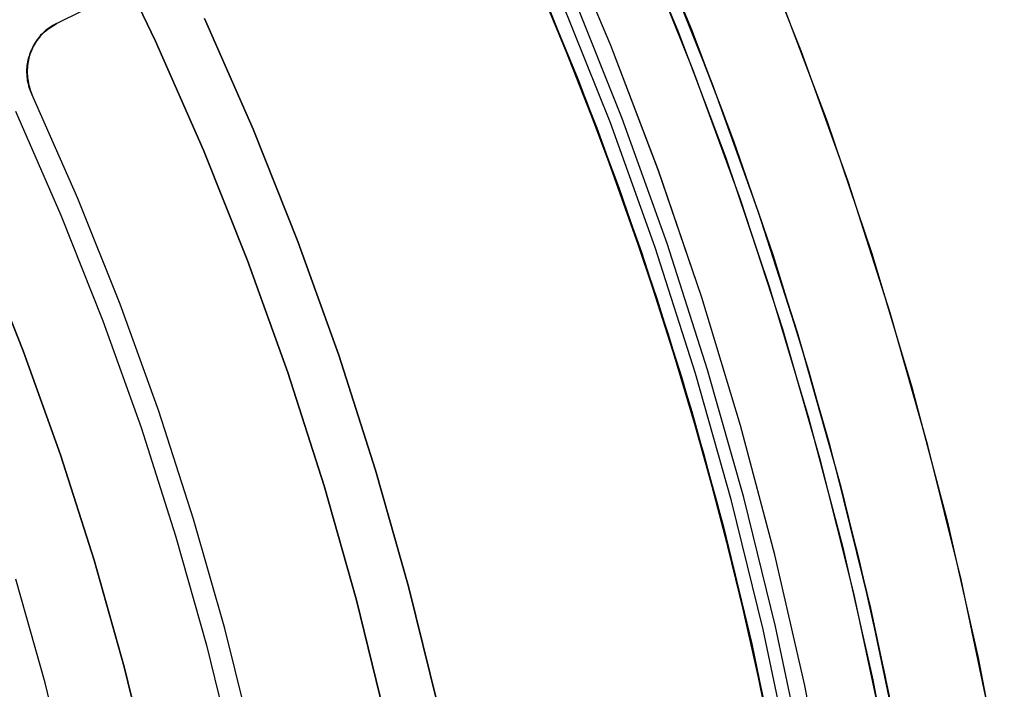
# Model space of a CAD drawing. Header units: millimetres. Extents: x 6239 to 7218, y -13987 to -13139.
# Tile 262 of 296: x 6784 to 6802, y -13443 to -13430. Entities that reach past the tile are written whole.
import ezdxf

# ---------------------------------------------------------------- set-up
doc = ezdxf.new("R2010")
doc.units = ezdxf.units.MM
doc.layers.add('color', color=7, linetype='Continuous')

msp = doc.modelspace()

# ---------------------------------------------------------------- linework, layer by layer
at = {"color": 7, "true_color": 0xffffff}
for p, q in [((6795.073, -13430.673, 46.475), (6794.109, -13428.382, 46.475)), ((6795.073, -13430.673, 46.475), (6794.109, -13428.382, 46.475)), ((6795.073, -13430.673, 46.475), (6794.109, -13428.382, 46.475)), ((6795.733, -13428.354, 64.093), (6796.57, -13430.376, 64.594)), ((6795.733, -13428.354, 64.093), (6796.57, -13430.376, 64.594)), ((6785.653, -13428.601, 259.6), (6786.612, -13430.592, 259.6)), ((6785.653, -13428.601, 259.6), (6786.612, -13430.592, 259.6)), ((6786.612, -13430.592, 231.716), (6785.653, -13428.601, 231.716)), ((6786.612, -13430.592, 245.658), (6785.653, -13428.601, 245.658)), ((6786.612, -13430.592, 231.716), (6785.653, -13428.601, 231.716)), ((6794.473, -13431.336, 88.1), (6793.546, -13429.098, 88.1)), ((6794.473, -13431.336, 88.1), (6793.546, -13429.098, 88.1)), ((6796.962, -13431.389, 47.975), (6796.025, -13429.04, 47.975)), ((6796.962, -13431.389, 89.35), (6796.025, -13429.04, 89.35)), ((6796.962, -13431.389, 89.35), (6796.025, -13429.04, 89.35)), ((6796.962, -13431.389, 47.975), (6796.025, -13429.04, 47.975)), ((6793.644, -13429.319, 71.767), (6794.459, -13431.293, 72.256)), ((6793.644, -13429.319, 71.767), (6794.459, -13431.293, 72.256)), ((6794.638, -13431.751, 64.646), (6793.797, -13429.677, 64.134)), ((6794.638, -13431.751, 64.646), (6793.797, -13429.677, 64.134)), ((6795.063, -13432.109, 89.031), (6794.152, -13429.826, 89.031)), ((6795.063, -13432.109, 89.031), (6794.152, -13429.826, 89.031)), ((6795.281, -13432.026, 88.605), (6794.367, -13429.736, 88.605)), ((6795.281, -13432.026, 88.605), (6794.367, -13429.736, 88.605)), ((6793.904, -13429.93, 89.35), (6794.812, -13432.204, 89.35)), ((6793.904, -13429.93, 89.35), (6794.812, -13432.204, 89.35)), ((6793.904, -13429.93, 46.475), (6794.812, -13432.204, 46.475)), ((6793.904, -13429.93, 46.475), (6794.812, -13432.204, 46.475)), ((6797.167, -13431.935, 72.697), (6796.404, -13429.962, 72.214)), ((6797.167, -13431.935, 72.697), (6796.404, -13429.962, 72.214)), ((6787.52, -13430.173, 259.6), (6788.423, -13432.227, 259.6)), ((6788.423, -13432.227, 231.716), (6787.52, -13430.173, 231.716)), ((6787.52, -13430.173, 259.6), (6788.423, -13432.227, 259.6)), ((6788.423, -13432.227, 231.716), (6787.52, -13430.173, 231.716)), ((6788.423, -13432.227, 245.658), (6787.52, -13430.173, 245.658)), ((6794.907, -13432.467, 88.1), (6794.019, -13430.213, 88.1)), ((6796.57, -13430.376, 64.594), (6797.353, -13432.443, 65.098)), ((6796.57, -13430.376, 64.594), (6797.353, -13432.443, 65.098)), ((6786.612, -13430.592, 259.6), (6787.501, -13432.614, 259.6)), ((6786.612, -13430.592, 259.6), (6787.501, -13432.614, 259.6)), ((6787.501, -13432.614, 231.716), (6786.612, -13430.592, 231.716)), ((6787.501, -13432.614, 245.658), (6786.612, -13430.592, 245.658)), ((6787.501, -13432.614, 231.716), (6786.612, -13430.592, 231.716)), ((6795.958, -13432.997, 46.475), (6795.073, -13430.673, 46.475)), ((6795.958, -13432.997, 46.475), (6795.073, -13430.673, 46.475)), ((6795.958, -13432.996, 46.475), (6795.073, -13430.673, 46.475)), ((6794.459, -13431.293, 72.256), (6795.221, -13433.311, 72.747)), ((6794.459, -13431.293, 72.256), (6795.221, -13433.311, 72.747)), ((6795.323, -13433.605, 88.1), (6794.473, -13431.336, 88.1)), ((6795.323, -13433.605, 88.1), (6794.473, -13431.336, 88.1)), ((6797.818, -13433.768, 47.975), (6796.962, -13431.389, 47.975)), ((6797.818, -13433.768, 89.35), (6796.962, -13431.389, 89.35)), ((6797.818, -13433.768, 89.35), (6796.962, -13431.389, 89.35)), ((6797.818, -13433.768, 47.975), (6796.962, -13431.389, 47.975)), ((6795.42, -13433.872, 65.16), (6794.638, -13431.751, 64.646)), ((6795.42, -13433.872, 65.16), (6794.638, -13431.751, 64.646)), ((6796.116, -13434.347, 88.605), (6795.281, -13432.026, 88.605)), ((6796.116, -13434.347, 88.605), (6795.281, -13432.026, 88.605)), ((6797.879, -13433.949, 73.181), (6797.167, -13431.935, 72.697)), ((6797.879, -13433.949, 73.181), (6797.167, -13431.935, 72.697)), ((6788.423, -13432.227, 259.6), (6789.255, -13434.311, 259.6)), ((6789.255, -13434.311, 231.716), (6788.423, -13432.227, 231.716)), ((6788.423, -13432.227, 259.6), (6789.255, -13434.311, 259.6)), ((6789.255, -13434.311, 231.716), (6788.423, -13432.227, 231.716)), ((6789.255, -13434.311, 245.658), (6788.423, -13432.227, 245.658)), ((6794.812, -13432.204, 89.35), (6795.64, -13434.509, 89.35)), ((6794.812, -13432.204, 89.35), (6795.64, -13434.509, 89.35)), ((6794.812, -13432.204, 46.475), (6795.64, -13434.509, 46.475)), ((6794.812, -13432.204, 46.475), (6795.64, -13434.509, 46.475)), ((6795.895, -13434.422, 89.031), (6795.063, -13432.109, 89.031)), ((6795.895, -13434.422, 89.031), (6795.063, -13432.109, 89.031)), ((6787.501, -13432.614, 259.6), (6788.32, -13434.666, 259.6)), ((6787.501, -13432.614, 259.6), (6788.32, -13434.666, 259.6)), ((6788.32, -13434.666, 231.716), (6787.501, -13432.614, 231.716)), ((6788.32, -13434.666, 245.658), (6787.501, -13432.614, 245.658)), ((6788.32, -13434.666, 231.716), (6787.501, -13432.614, 231.716)), ((6795.719, -13434.749, 88.1), (6794.907, -13432.467, 88.1)), ((6797.353, -13432.443, 65.098), (6798.08, -13434.553, 65.604)), ((6797.353, -13432.443, 65.098), (6798.08, -13434.553, 65.604)), ((6796.761, -13435.349, 46.475), (6795.958, -13432.996, 46.475)), ((6796.761, -13435.349, 46.475), (6795.958, -13432.997, 46.475)), ((6796.761, -13435.349, 46.475), (6795.958, -13432.997, 46.475)), ((6795.221, -13433.311, 72.747), (6795.927, -13435.371, 73.24)), ((6795.221, -13433.311, 72.747), (6795.927, -13435.371, 73.24)), ((6796.095, -13435.901, 88.1), (6795.323, -13433.605, 88.1)), ((6796.095, -13435.901, 88.1), (6795.323, -13433.605, 88.1)), ((6796.142, -13436.039, 65.677), (6795.42, -13433.872, 65.16)), ((6796.142, -13436.039, 65.677), (6795.42, -13433.872, 65.16)), ((6798.591, -13436.175, 47.975), (6797.818, -13433.768, 47.975)), ((6798.591, -13436.175, 89.35), (6797.818, -13433.768, 89.35)), ((6798.591, -13436.175, 89.35), (6797.818, -13433.768, 89.35)), ((6798.591, -13436.175, 47.975), (6797.818, -13433.768, 47.975)), ((6798.538, -13436.001, 73.668), (6797.879, -13433.949, 73.181)), ((6798.538, -13436.001, 73.668), (6797.879, -13433.949, 73.181)), ((6789.255, -13434.311, 259.6), (6790.015, -13436.423, 259.6)), ((6790.015, -13436.423, 231.716), (6789.255, -13434.311, 231.716)), ((6789.255, -13434.311, 259.6), (6790.015, -13436.423, 259.6)), ((6790.015, -13436.423, 231.716), (6789.255, -13434.311, 231.716)), ((6790.015, -13436.423, 245.658), (6789.255, -13434.311, 245.658)), ((6796.647, -13436.763, 89.031), (6795.895, -13434.422, 89.031)), ((6796.647, -13436.763, 89.031), (6795.895, -13434.422, 89.031)), ((6796.87, -13436.695, 88.605), (6796.116, -13434.347, 88.605)), ((6796.87, -13436.695, 88.605), (6796.116, -13434.347, 88.605)), ((6795.64, -13434.509, 89.35), (6796.389, -13436.84, 89.35)), ((6795.64, -13434.509, 89.35), (6796.389, -13436.84, 89.35)), ((6795.64, -13434.509, 46.475), (6796.389, -13436.84, 46.475)), ((6795.64, -13434.509, 46.475), (6796.389, -13436.84, 46.475)), ((6798.08, -13434.553, 65.604), (6798.748, -13436.704, 66.111)), ((6798.08, -13434.553, 65.604), (6798.748, -13436.704, 66.111)), ((6788.32, -13434.666, 259.6), (6789.068, -13436.745, 259.6)), ((6788.32, -13434.666, 259.6), (6789.068, -13436.745, 259.6)), ((6789.068, -13436.745, 231.716), (6788.32, -13434.666, 231.716)), ((6789.068, -13436.745, 245.658), (6788.32, -13434.666, 245.658)), ((6789.068, -13436.745, 231.716), (6788.32, -13434.666, 231.716)), ((6796.451, -13437.058, 88.1), (6795.719, -13434.749, 88.1)), ((6797.483, -13437.727, 46.475), (6796.761, -13435.349, 46.475)), ((6797.483, -13437.727, 46.475), (6796.761, -13435.349, 46.475)), ((6797.483, -13437.727, 46.475), (6796.761, -13435.349, 46.475)), ((6795.927, -13435.371, 73.24), (6796.576, -13437.47, 73.735)), ((6795.927, -13435.371, 73.24), (6796.576, -13437.47, 73.735)), ((6796.788, -13438.222, 88.1), (6796.095, -13435.901, 88.1)), ((6796.788, -13438.222, 88.1), (6796.095, -13435.901, 88.1)), ((6796.799, -13438.249, 66.195), (6796.142, -13436.039, 65.677)), ((6796.799, -13438.249, 66.195), (6796.142, -13436.039, 65.677)), ((6799.141, -13438.089, 74.155), (6798.538, -13436.001, 73.668)), ((6799.141, -13438.089, 74.155), (6798.538, -13436.001, 73.668)), ((6799.28, -13438.608, 47.975), (6798.591, -13436.175, 47.975)), ((6799.28, -13438.608, 89.35), (6798.591, -13436.175, 89.35)), ((6799.28, -13438.608, 89.35), (6798.591, -13436.175, 89.35)), ((6799.28, -13438.608, 47.975), (6798.591, -13436.175, 47.975)), ((6790.015, -13436.423, 259.6), (6790.701, -13438.559, 259.6)), ((6790.701, -13438.559, 231.716), (6790.015, -13436.423, 231.716)), ((6790.015, -13436.423, 259.6), (6790.701, -13438.559, 259.6)), ((6790.701, -13438.559, 231.716), (6790.015, -13436.423, 231.716)), ((6790.701, -13438.559, 245.658), (6790.015, -13436.423, 245.658)), ((6789.068, -13436.745, 259.6), (6789.743, -13438.849, 259.6)), ((6789.068, -13436.745, 259.6), (6789.743, -13438.849, 259.6)), ((6789.743, -13438.849, 231.716), (6789.068, -13436.745, 231.716)), ((6789.743, -13438.849, 245.658), (6789.068, -13436.745, 245.658)), ((6789.743, -13438.849, 231.716), (6789.068, -13436.745, 231.716)), ((6797.317, -13439.128, 89.031), (6796.647, -13436.763, 89.031)), ((6797.317, -13439.128, 89.031), (6796.647, -13436.763, 89.031)), ((6797.542, -13439.068, 88.605), (6796.87, -13436.695, 88.605)), ((6797.542, -13439.068, 88.605), (6796.87, -13436.695, 88.605)), ((6798.748, -13436.704, 66.111), (6799.355, -13438.894, 66.619)), ((6798.748, -13436.704, 66.111), (6799.355, -13438.894, 66.619)), ((6796.389, -13436.84, 89.35), (6797.057, -13439.197, 89.35)), ((6796.389, -13436.84, 89.35), (6797.057, -13439.197, 89.35)), ((6796.389, -13436.84, 46.475), (6797.057, -13439.197, 46.475)), ((6796.389, -13436.84, 46.475), (6797.057, -13439.197, 46.475)), ((6797.105, -13439.391, 88.1), (6796.451, -13437.058, 88.1)), ((6796.576, -13437.47, 73.735), (6797.165, -13439.608, 74.23)), ((6796.576, -13437.47, 73.735), (6797.165, -13439.608, 74.23)), ((6798.122, -13440.13, 46.475), (6797.483, -13437.727, 46.475)), ((6798.122, -13440.13, 46.475), (6797.483, -13437.727, 46.475)), ((6798.122, -13440.13, 46.475), (6797.483, -13437.727, 46.475)), ((6799.685, -13440.211, 74.642), (6799.141, -13438.089, 74.155)), ((6799.685, -13440.211, 74.642), (6799.141, -13438.089, 74.155)), ((6797.402, -13440.565, 88.1), (6796.788, -13438.222, 88.1)), ((6797.402, -13440.565, 88.1), (6796.788, -13438.222, 88.1)), ((6797.389, -13440.499, 66.712), (6796.799, -13438.249, 66.195)), ((6797.389, -13440.499, 66.712), (6796.799, -13438.249, 66.195)), ((6790.701, -13438.559, 259.6), (6791.313, -13440.718, 259.6)), ((6791.313, -13440.718, 231.716), (6790.701, -13438.559, 231.716)), ((6790.701, -13438.559, 259.6), (6791.313, -13440.718, 259.6)), ((6791.313, -13440.718, 231.716), (6790.701, -13438.559, 231.716)), ((6791.313, -13440.718, 245.658), (6790.701, -13438.559, 245.658)), ((6799.885, -13441.063, 47.975), (6799.28, -13438.608, 47.975)), ((6799.885, -13441.063, 89.35), (6799.28, -13438.608, 89.35)), ((6799.885, -13441.063, 89.35), (6799.28, -13438.608, 89.35)), ((6799.885, -13441.063, 47.975), (6799.28, -13438.608, 47.975)), ((6789.743, -13438.849, 259.6), (6790.346, -13440.974, 259.6)), ((6789.743, -13438.849, 259.6), (6790.346, -13440.974, 259.6)), ((6790.346, -13440.974, 231.716), (6789.743, -13438.849, 231.716)), ((6790.346, -13440.974, 245.658), (6789.743, -13438.849, 245.658)), ((6790.346, -13440.974, 231.716), (6789.743, -13438.849, 231.716)), ((6799.355, -13438.894, 66.619), (6799.898, -13441.119, 67.126)), ((6799.355, -13438.894, 66.619), (6799.898, -13441.119, 67.126)), ((6797.057, -13439.197, 89.35), (6797.643, -13441.575, 89.35)), ((6797.057, -13439.197, 89.35), (6797.643, -13441.575, 89.35)), ((6797.057, -13439.197, 46.475), (6797.643, -13441.575, 46.475)), ((6797.057, -13439.197, 46.475), (6797.643, -13441.575, 46.475)), ((6797.905, -13441.515, 89.031), (6797.317, -13439.128, 89.031)), ((6797.905, -13441.515, 89.031), (6797.317, -13439.128, 89.031)), ((6798.133, -13441.463, 88.605), (6797.542, -13439.068, 88.605)), ((6798.133, -13441.463, 88.605), (6797.542, -13439.068, 88.605)), ((6797.678, -13441.744, 88.1), (6797.105, -13439.391, 88.1)), ((6797.165, -13439.608, 74.23), (6797.69, -13441.781, 74.726)), ((6797.165, -13439.608, 74.23), (6797.69, -13441.781, 74.726)), ((6798.677, -13442.553, 46.475), (6798.122, -13440.13, 46.475)), ((6798.677, -13442.553, 46.475), (6798.122, -13440.13, 46.475)), ((6798.677, -13442.553, 46.475), (6798.122, -13440.13, 46.475)), ((6800.17, -13442.364, 75.128), (6799.685, -13440.211, 74.642)), ((6800.17, -13442.364, 75.128), (6799.685, -13440.211, 74.642)), ((6784.559, -13442.507, 211.366), (6784.013, -13440.58, 211.366)), ((6797.908, -13442.787, 67.23), (6797.389, -13440.499, 66.712)), ((6797.908, -13442.787, 67.23), (6797.389, -13440.499, 66.712)), ((6797.935, -13442.928, 88.1), (6797.402, -13440.565, 88.1)), ((6797.935, -13442.928, 88.1), (6797.402, -13440.565, 88.1)), ((6791.313, -13440.718, 259.6), (6791.85, -13442.897, 259.6)), ((6791.85, -13442.897, 231.716), (6791.313, -13440.718, 231.716)), ((6791.313, -13440.718, 259.6), (6791.85, -13442.897, 259.6)), ((6791.85, -13442.897, 231.716), (6791.313, -13440.718, 231.716)), ((6791.85, -13442.897, 245.658), (6791.313, -13440.718, 245.658)), ((6790.346, -13440.974, 259.6), (6790.875, -13443.119, 259.6)), ((6790.346, -13440.974, 259.6), (6790.875, -13443.119, 259.6)), ((6790.875, -13443.119, 231.716), (6790.346, -13440.974, 231.716)), ((6790.875, -13443.119, 245.658), (6790.346, -13440.974, 245.658)), ((6790.875, -13443.119, 231.716), (6790.346, -13440.974, 231.716)), ((6800.405, -13443.537, 47.975), (6799.885, -13441.063, 47.975)), ((6800.405, -13443.537, 89.35), (6799.885, -13441.063, 89.35)), ((6800.405, -13443.537, 89.35), (6799.885, -13441.063, 89.35)), ((6800.405, -13443.537, 47.975), (6799.885, -13441.063, 47.975)), ((6799.898, -13441.119, 67.126), (6800.375, -13443.378, 67.633)), ((6799.898, -13441.119, 67.126), (6800.375, -13443.378, 67.633)), ((6797.643, -13441.575, 89.35), (6798.147, -13443.971, 89.35)), ((6797.643, -13441.575, 89.35), (6798.147, -13443.971, 89.35)), ((6797.643, -13441.575, 46.475), (6798.147, -13443.971, 46.475)), ((6797.643, -13441.575, 46.475), (6798.147, -13443.971, 46.475)), ((6798.411, -13443.92, 89.031), (6797.905, -13441.515, 89.031)), ((6798.411, -13443.92, 89.031), (6797.905, -13441.515, 89.031)), ((6798.64, -13443.876, 88.605), (6798.133, -13441.463, 88.605)), ((6798.64, -13443.876, 88.605), (6798.133, -13441.463, 88.605)), ((6798.171, -13444.116, 88.1), (6797.678, -13441.744, 88.1)), ((6797.69, -13441.781, 74.726), (6798.15, -13443.986, 75.22)), ((6797.69, -13441.781, 74.726), (6798.15, -13443.986, 75.22)), ((6800.592, -13444.547, 75.614), (6800.17, -13442.364, 75.128)), ((6800.592, -13444.547, 75.614), (6800.17, -13442.364, 75.128)), ((6785.038, -13444.452, 211.366), (6784.559, -13442.507, 211.366)), ((6799.148, -13444.993, 46.475), (6798.677, -13442.553, 46.475)), ((6799.148, -13444.993, 46.475), (6798.677, -13442.553, 46.475)), ((6799.148, -13444.993, 46.475), (6798.677, -13442.553, 46.475))]:
    msp.add_line(p, q, dxfattribs=at)
at = {"layer": 'color', "color": 254, "true_color": 0xcad1ee}
for p, q in [((6784.774, -13430.266, 27.784), (6793.271, -13426.008, 23.733)), ((6784.774, -13430.266, 30.3), (6793.271, -13426.008, 30.3)), ((6784.774, -13430.266, 27.784), (6793.271, -13426.008, 23.733)), ((6784.774, -13430.266, 30.3), (6793.271, -13426.008, 30.3)), ((6795.347, -13428.075, 43.5), (6796.318, -13430.401, 43.5)), ((6795.347, -13428.075, 43.5), (6796.318, -13430.401, 43.5)), ((6795.347, -13428.075, 33.399), (6796.318, -13430.401, 33.399)), ((6798.615, -13430.79, 22.446), (6797.667, -13428.411, 22.446)), ((6798.615, -13430.79, 22.446), (6797.667, -13428.411, 22.446)), ((6796.61, -13431.147, 23.298), (6795.658, -13428.796, 23.298)), ((6796.61, -13431.147, 23.298), (6795.658, -13428.796, 23.298)), ((6798.177, -13429.662, 43.5), (6799.092, -13432.084, 43.5)), ((6798.177, -13429.662, 43.5), (6799.092, -13432.084, 43.5)), ((6798.177, -13429.662, 32.973), (6799.092, -13432.084, 32.973)), ((6784.549, -13430.412, 27.898), (6784.525, -13430.435, 27.911)), ((6784.549, -13430.412, 27.898), (6784.525, -13430.435, 27.911)), ((6784.575, -13430.39, 27.884), (6784.549, -13430.412, 27.898)), ((6784.575, -13430.39, 27.884), (6784.549, -13430.412, 27.898)), ((6784.549, -13430.421, 30.3), (6784.575, -13430.398, 30.3)), ((6784.575, -13430.398, 29.042), (6784.549, -13430.421, 29.042)), ((6784.549, -13430.421, 30.3), (6784.575, -13430.398, 30.3)), ((6784.602, -13430.369, 27.87), (6784.575, -13430.39, 27.884)), ((6784.602, -13430.369, 27.87), (6784.575, -13430.39, 27.884)), ((6784.575, -13430.398, 30.3), (6784.602, -13430.376, 30.3)), ((6784.602, -13430.376, 29.042), (6784.575, -13430.398, 29.042)), ((6784.575, -13430.398, 30.3), (6784.602, -13430.376, 30.3)), ((6784.629, -13430.349, 27.855), (6784.602, -13430.369, 27.87)), ((6784.629, -13430.349, 27.855), (6784.602, -13430.369, 27.87)), ((6784.602, -13430.376, 30.3), (6784.629, -13430.355, 30.3)), ((6784.629, -13430.355, 29.042), (6784.602, -13430.376, 29.042)), ((6784.602, -13430.376, 30.3), (6784.629, -13430.355, 30.3)), ((6784.657, -13430.33, 27.841), (6784.629, -13430.349, 27.855)), ((6784.657, -13430.33, 27.841), (6784.629, -13430.349, 27.855)), ((6784.629, -13430.355, 30.3), (6784.657, -13430.336, 30.3)), ((6784.657, -13430.336, 29.042), (6784.629, -13430.355, 29.042)), ((6784.629, -13430.355, 30.3), (6784.657, -13430.336, 30.3)), ((6784.685, -13430.313, 27.827), (6784.657, -13430.33, 27.841)), ((6784.685, -13430.313, 27.827), (6784.657, -13430.33, 27.841)), ((6784.657, -13430.336, 30.3), (6784.685, -13430.317, 30.3)), ((6784.685, -13430.317, 29.042), (6784.657, -13430.336, 29.042)), ((6784.657, -13430.336, 30.3), (6784.685, -13430.317, 30.3)), ((6784.714, -13430.296, 27.813), (6784.685, -13430.313, 27.827)), ((6784.714, -13430.296, 27.813), (6784.685, -13430.313, 27.827)), ((6784.685, -13430.317, 30.3), (6784.714, -13430.299, 30.3)), ((6784.714, -13430.299, 29.042), (6784.685, -13430.317, 29.042)), ((6784.685, -13430.317, 30.3), (6784.714, -13430.299, 30.3)), ((6784.744, -13430.281, 27.798), (6784.714, -13430.296, 27.813)), ((6784.744, -13430.281, 27.798), (6784.714, -13430.296, 27.813)), ((6784.714, -13430.299, 30.3), (6784.744, -13430.282, 30.3)), ((6784.744, -13430.282, 29.042), (6784.714, -13430.299, 29.042)), ((6784.714, -13430.299, 30.3), (6784.744, -13430.282, 30.3)), ((6784.744, -13430.282, 30.3), (6784.774, -13430.266, 30.3)), ((6784.774, -13430.266, 27.784), (6784.744, -13430.281, 27.798)), ((6784.774, -13430.266, 29.042), (6784.744, -13430.282, 29.042)), ((6784.774, -13430.266, 27.784), (6784.744, -13430.281, 27.798)), ((6784.744, -13430.282, 30.3), (6784.774, -13430.266, 30.3)), ((6784.774, -13430.266, 30.3), (6784.774, -13430.266, 27.784)), ((6784.774, -13430.266, 30.3), (6784.774, -13430.266, 27.784)), ((6796.318, -13430.401, 43.5), (6797.209, -13432.758, 43.5)), ((6796.318, -13430.401, 43.5), (6797.209, -13432.758, 43.5)), ((6796.318, -13430.401, 33.399), (6797.209, -13432.758, 33.399)), ((6784.394, -13430.591, 27.99), (6784.375, -13430.62, 28.003)), ((6784.394, -13430.591, 27.99), (6784.375, -13430.62, 28.003)), ((6784.375, -13430.63, 30.3), (6784.393, -13430.601, 30.3)), ((6784.393, -13430.601, 29.042), (6784.375, -13430.63, 29.042)), ((6784.375, -13430.63, 30.3), (6784.393, -13430.601, 30.3)), ((6784.393, -13430.601, 30.3), (6784.413, -13430.573, 30.3)), ((6784.413, -13430.573, 29.042), (6784.393, -13430.601, 29.042)), ((6784.393, -13430.601, 30.3), (6784.413, -13430.573, 30.3)), ((6784.413, -13430.563, 27.978), (6784.394, -13430.591, 27.99)), ((6784.413, -13430.563, 27.978), (6784.394, -13430.591, 27.99)), ((6784.434, -13430.536, 27.965), (6784.413, -13430.563, 27.978)), ((6784.434, -13430.536, 27.965), (6784.413, -13430.563, 27.978)), ((6784.413, -13430.573, 30.3), (6784.433, -13430.546, 30.3)), ((6784.433, -13430.546, 29.042), (6784.413, -13430.573, 29.042)), ((6784.413, -13430.573, 30.3), (6784.433, -13430.546, 30.3)), ((6784.433, -13430.546, 30.3), (6784.455, -13430.519, 30.3)), ((6784.455, -13430.519, 29.042), (6784.433, -13430.546, 29.042)), ((6784.433, -13430.546, 30.3), (6784.455, -13430.519, 30.3)), ((6784.455, -13430.509, 27.952), (6784.434, -13430.536, 27.965)), ((6784.455, -13430.509, 27.952), (6784.434, -13430.536, 27.965)), ((6784.477, -13430.483, 27.938), (6784.455, -13430.509, 27.952)), ((6784.477, -13430.483, 27.938), (6784.455, -13430.509, 27.952)), ((6784.455, -13430.519, 30.3), (6784.477, -13430.493, 30.3)), ((6784.477, -13430.493, 29.042), (6784.455, -13430.519, 29.042)), ((6784.455, -13430.519, 30.3), (6784.477, -13430.493, 30.3)), ((6784.501, -13430.459, 27.925), (6784.477, -13430.483, 27.938)), ((6784.501, -13430.459, 27.925), (6784.477, -13430.483, 27.938)), ((6784.477, -13430.493, 30.3), (6784.5, -13430.468, 30.3)), ((6784.5, -13430.468, 29.042), (6784.477, -13430.493, 29.042)), ((6784.477, -13430.493, 30.3), (6784.5, -13430.468, 30.3)), ((6784.5, -13430.468, 30.3), (6784.525, -13430.444, 30.3)), ((6784.525, -13430.444, 29.042), (6784.5, -13430.468, 29.042)), ((6784.5, -13430.468, 30.3), (6784.525, -13430.444, 30.3)), ((6784.525, -13430.435, 27.911), (6784.501, -13430.459, 27.925)), ((6784.525, -13430.435, 27.911), (6784.501, -13430.459, 27.925)), ((6784.525, -13430.444, 30.3), (6784.549, -13430.421, 30.3)), ((6784.549, -13430.421, 29.042), (6784.525, -13430.444, 29.042)), ((6784.525, -13430.444, 30.3), (6784.549, -13430.421, 30.3)), ((6784.284, -13430.814, 30.3), (6784.297, -13430.782, 30.3)), ((6784.297, -13430.782, 29.042), (6784.284, -13430.814, 29.042)), ((6784.284, -13430.814, 30.3), (6784.297, -13430.782, 30.3)), ((6784.299, -13430.775, 28.06), (6784.287, -13430.807, 28.071)), ((6784.299, -13430.775, 28.06), (6784.287, -13430.807, 28.071)), ((6784.297, -13430.782, 30.3), (6784.31, -13430.75, 30.3)), ((6784.31, -13430.75, 29.042), (6784.297, -13430.782, 29.042)), ((6784.297, -13430.782, 30.3), (6784.31, -13430.75, 30.3)), ((6784.312, -13430.743, 28.05), (6784.299, -13430.775, 28.06)), ((6784.312, -13430.743, 28.05), (6784.299, -13430.775, 28.06)), ((6784.31, -13430.75, 30.3), (6784.325, -13430.719, 30.3)), ((6784.325, -13430.719, 29.042), (6784.31, -13430.75, 29.042)), ((6784.31, -13430.75, 30.3), (6784.325, -13430.719, 30.3)), ((6784.326, -13430.711, 28.038), (6784.312, -13430.743, 28.05)), ((6784.326, -13430.711, 28.038), (6784.312, -13430.743, 28.05)), ((6784.325, -13430.719, 30.3), (6784.34, -13430.689, 30.3)), ((6784.34, -13430.689, 29.042), (6784.325, -13430.719, 29.042)), ((6784.325, -13430.719, 30.3), (6784.34, -13430.689, 30.3)), ((6784.342, -13430.68, 28.027), (6784.326, -13430.711, 28.038)), ((6784.342, -13430.68, 28.027), (6784.326, -13430.711, 28.038)), ((6784.34, -13430.689, 30.3), (6784.357, -13430.659, 30.3)), ((6784.357, -13430.659, 29.042), (6784.34, -13430.689, 29.042)), ((6784.34, -13430.689, 30.3), (6784.357, -13430.659, 30.3)), ((6784.358, -13430.65, 28.015), (6784.342, -13430.68, 28.027)), ((6784.358, -13430.65, 28.015), (6784.342, -13430.68, 28.027)), ((6784.357, -13430.659, 30.3), (6784.375, -13430.63, 30.3)), ((6784.375, -13430.63, 29.042), (6784.357, -13430.659, 29.042)), ((6784.357, -13430.659, 30.3), (6784.375, -13430.63, 30.3)), ((6784.375, -13430.62, 28.003), (6784.358, -13430.65, 28.015)), ((6784.375, -13430.62, 28.003), (6784.358, -13430.65, 28.015)), ((6784.239, -13430.978, 30.3), (6784.246, -13430.945, 30.3)), ((6784.246, -13430.945, 29.042), (6784.239, -13430.978, 29.042)), ((6784.239, -13430.978, 30.3), (6784.246, -13430.945, 30.3)), ((6784.249, -13430.943, 28.11), (6784.243, -13430.978, 28.119)), ((6784.249, -13430.943, 28.11), (6784.243, -13430.978, 28.119)), ((6784.246, -13430.945, 30.3), (6784.254, -13430.912, 30.3)), ((6784.254, -13430.912, 29.042), (6784.246, -13430.945, 29.042)), ((6784.246, -13430.945, 30.3), (6784.254, -13430.912, 30.3)), ((6784.257, -13430.909, 28.101), (6784.249, -13430.943, 28.11)), ((6784.257, -13430.909, 28.101), (6784.249, -13430.943, 28.11)), ((6784.254, -13430.912, 30.3), (6784.263, -13430.879, 30.3)), ((6784.263, -13430.879, 29.042), (6784.254, -13430.912, 29.042)), ((6784.254, -13430.912, 30.3), (6784.263, -13430.879, 30.3)), ((6784.266, -13430.874, 28.091), (6784.257, -13430.909, 28.101)), ((6784.266, -13430.874, 28.091), (6784.257, -13430.909, 28.101)), ((6784.263, -13430.879, 30.3), (6784.273, -13430.846, 30.3)), ((6784.273, -13430.846, 29.042), (6784.263, -13430.879, 29.042)), ((6784.263, -13430.879, 30.3), (6784.273, -13430.846, 30.3)), ((6784.276, -13430.841, 28.081), (6784.266, -13430.874, 28.091)), ((6784.276, -13430.841, 28.081), (6784.266, -13430.874, 28.091)), ((6784.273, -13430.846, 30.3), (6784.284, -13430.814, 30.3)), ((6784.284, -13430.814, 29.042), (6784.273, -13430.846, 29.042)), ((6784.273, -13430.846, 30.3), (6784.284, -13430.814, 30.3)), ((6784.287, -13430.807, 28.071), (6784.276, -13430.841, 28.081)), ((6784.287, -13430.807, 28.071), (6784.276, -13430.841, 28.081)), ((6799.481, -13433.2, 22.446), (6798.615, -13430.79, 22.446)), ((6799.481, -13433.2, 22.446), (6798.615, -13430.79, 22.446)), ((6784.222, -13431.148, 30.3), (6784.223, -13431.114, 30.3)), ((6784.223, -13431.114, 29.042), (6784.222, -13431.148, 29.042)), ((6784.222, -13431.148, 30.3), (6784.223, -13431.114, 30.3)), ((6784.223, -13431.182, 30.3), (6784.222, -13431.148, 30.3)), ((6784.222, -13431.148, 29.042), (6784.223, -13431.182, 29.042)), ((6784.223, -13431.182, 30.3), (6784.222, -13431.148, 30.3)), ((6784.223, -13431.114, 30.3), (6784.226, -13431.08, 30.3)), ((6784.226, -13431.08, 29.042), (6784.223, -13431.114, 29.042)), ((6784.223, -13431.114, 30.3), (6784.226, -13431.08, 30.3)), ((6784.226, -13431.08, 30.3), (6784.229, -13431.046, 30.3)), ((6784.229, -13431.046, 29.042), (6784.226, -13431.08, 29.042)), ((6784.226, -13431.08, 30.3), (6784.229, -13431.046, 30.3)), ((6784.229, -13431.046, 30.3), (6784.233, -13431.012, 30.3)), ((6784.233, -13431.012, 29.042), (6784.229, -13431.046, 29.042)), ((6784.229, -13431.046, 30.3), (6784.233, -13431.012, 30.3)), ((6784.231, -13431.084, 28.143), (6784.229, -13431.12, 28.15)), ((6784.231, -13431.084, 28.143), (6784.229, -13431.12, 28.15)), ((6784.229, -13431.12, 28.15), (6784.229, -13431.156, 28.157)), ((6784.229, -13431.12, 28.15), (6784.229, -13431.156, 28.157)), ((6784.234, -13431.048, 28.135), (6784.231, -13431.084, 28.143)), ((6784.234, -13431.048, 28.135), (6784.231, -13431.084, 28.143)), ((6784.233, -13431.012, 30.3), (6784.239, -13430.978, 30.3)), ((6784.239, -13430.978, 29.042), (6784.233, -13431.012, 29.042)), ((6784.233, -13431.012, 30.3), (6784.239, -13430.978, 30.3)), ((6784.238, -13431.013, 28.127), (6784.234, -13431.048, 28.135)), ((6784.238, -13431.013, 28.127), (6784.234, -13431.048, 28.135)), ((6784.243, -13430.978, 28.119), (6784.238, -13431.013, 28.127)), ((6784.243, -13430.978, 28.119), (6784.238, -13431.013, 28.127)), ((6797.48, -13433.53, 23.298), (6796.61, -13431.147, 23.298)), ((6797.48, -13433.53, 23.298), (6796.61, -13431.147, 23.298)), ((6784.224, -13431.217, 30.3), (6784.223, -13431.182, 30.3)), ((6784.223, -13431.182, 29.042), (6784.224, -13431.217, 29.042)), ((6784.224, -13431.217, 30.3), (6784.223, -13431.182, 30.3)), ((6784.226, -13431.251, 30.3), (6784.224, -13431.217, 30.3)), ((6784.224, -13431.217, 29.042), (6784.226, -13431.251, 29.042)), ((6784.226, -13431.251, 30.3), (6784.224, -13431.217, 30.3)), ((6784.23, -13431.285, 30.3), (6784.226, -13431.251, 30.3)), ((6784.226, -13431.251, 29.042), (6784.23, -13431.285, 29.042)), ((6784.23, -13431.285, 30.3), (6784.226, -13431.251, 30.3)), ((6784.229, -13431.156, 28.157), (6784.229, -13431.191, 28.163)), ((6784.229, -13431.156, 28.157), (6784.229, -13431.191, 28.163)), ((6784.229, -13431.191, 28.163), (6784.231, -13431.227, 28.169)), ((6784.229, -13431.191, 28.163), (6784.231, -13431.227, 28.169)), ((6784.235, -13431.319, 30.3), (6784.23, -13431.285, 30.3)), ((6784.23, -13431.285, 29.042), (6784.235, -13431.319, 29.042)), ((6784.235, -13431.319, 30.3), (6784.23, -13431.285, 30.3)), ((6784.231, -13431.227, 28.169), (6784.234, -13431.263, 28.174)), ((6784.231, -13431.227, 28.169), (6784.234, -13431.263, 28.174)), ((6784.234, -13431.263, 28.174), (6784.239, -13431.299, 28.179)), ((6784.234, -13431.263, 28.174), (6784.239, -13431.299, 28.179)), ((6784.241, -13431.352, 30.3), (6784.235, -13431.319, 30.3)), ((6784.235, -13431.319, 29.042), (6784.241, -13431.352, 29.042)), ((6784.241, -13431.352, 30.3), (6784.235, -13431.319, 30.3)), ((6784.239, -13431.299, 28.179), (6784.244, -13431.335, 28.183)), ((6784.239, -13431.299, 28.179), (6784.244, -13431.335, 28.183)), ((6784.248, -13431.386, 30.3), (6784.241, -13431.352, 30.3)), ((6784.241, -13431.352, 29.042), (6784.248, -13431.386, 29.042)), ((6784.248, -13431.386, 30.3), (6784.241, -13431.352, 30.3)), ((6784.244, -13431.335, 28.183), (6784.251, -13431.371, 28.187)), ((6784.244, -13431.335, 28.183), (6784.251, -13431.371, 28.187)), ((6784.256, -13431.419, 30.3), (6784.248, -13431.386, 30.3)), ((6784.248, -13431.386, 29.042), (6784.256, -13431.419, 29.042)), ((6784.256, -13431.419, 30.3), (6784.248, -13431.386, 30.3)), ((6784.251, -13431.371, 28.187), (6784.259, -13431.406, 28.19)), ((6784.251, -13431.371, 28.187), (6784.259, -13431.406, 28.19)), ((6784.266, -13431.452, 30.3), (6784.256, -13431.419, 30.3)), ((6784.256, -13431.419, 29.042), (6784.266, -13431.452, 29.042)), ((6784.266, -13431.452, 30.3), (6784.256, -13431.419, 30.3)), ((6784.259, -13431.406, 28.19), (6784.267, -13431.442, 28.193)), ((6784.259, -13431.406, 28.19), (6784.267, -13431.442, 28.193)), ((6784.276, -13431.484, 30.3), (6784.266, -13431.452, 30.3)), ((6784.266, -13431.452, 29.042), (6784.276, -13431.484, 29.042)), ((6784.276, -13431.484, 30.3), (6784.266, -13431.452, 30.3)), ((6784.267, -13431.442, 28.193), (6784.278, -13431.477, 28.196)), ((6784.267, -13431.442, 28.193), (6784.278, -13431.477, 28.196)), ((6784.288, -13431.516, 30.3), (6784.276, -13431.484, 30.3)), ((6784.276, -13431.484, 29.042), (6784.288, -13431.516, 29.042)), ((6784.288, -13431.516, 30.3), (6784.276, -13431.484, 30.3)), ((6784.278, -13431.477, 28.196), (6784.289, -13431.511, 28.198)), ((6784.278, -13431.477, 28.196), (6784.289, -13431.511, 28.198)), ((6784.301, -13431.548, 30.3), (6784.288, -13431.516, 30.3)), ((6784.288, -13431.516, 29.042), (6784.301, -13431.548, 29.042)), ((6784.301, -13431.548, 30.3), (6784.288, -13431.516, 30.3)), ((6784.289, -13431.511, 28.198), (6784.301, -13431.546, 28.199)), ((6784.289, -13431.511, 28.198), (6784.301, -13431.546, 28.199)), ((6784.301, -13431.546, 28.199), (6784.314, -13431.579, 28.2)), ((6784.301, -13431.546, 28.199), (6784.314, -13431.579, 28.2)), ((6784.314, -13431.579, 30.3), (6784.301, -13431.548, 30.3)), ((6784.301, -13431.548, 29.042), (6784.314, -13431.579, 29.042)), ((6784.314, -13431.579, 30.3), (6784.301, -13431.548, 30.3)), ((6784.314, -13431.579, 28.2), (6784.314, -13431.579, 30.3)), ((6785.167, -13433.512, 28.2), (6784.314, -13431.579, 28.2)), ((6785.167, -13433.512, 30.3), (6784.314, -13431.579, 30.3)), ((6785.167, -13433.512, 28.2), (6784.314, -13431.579, 28.2)), ((6784.314, -13431.579, 28.2), (6784.314, -13431.579, 30.3)), ((6785.167, -13433.512, 29.25), (6784.314, -13431.579, 29.25)), ((6785.167, -13433.512, 30.3), (6784.314, -13431.579, 30.3)), ((6784.008, -13431.89, 26.2), (6784.854, -13433.822, 26.2)), ((6784.008, -13431.89, 26.2), (6784.854, -13433.822, 26.2)), ((6799.092, -13432.084, 43.5), (6799.922, -13434.537, 43.5)), ((6799.092, -13432.084, 43.5), (6799.922, -13434.537, 43.5)), ((6799.092, -13432.084, 32.973), (6799.922, -13434.537, 32.973)), ((6797.209, -13432.758, 43.5), (6798.017, -13435.145, 43.5)), ((6797.209, -13432.758, 43.5), (6798.017, -13435.145, 43.5)), ((6797.209, -13432.758, 33.399), (6798.017, -13435.145, 33.399)), ((6800.265, -13435.639, 22.446), (6799.481, -13433.2, 22.446)), ((6800.265, -13435.639, 22.446), (6799.481, -13433.2, 22.446)), ((6785.952, -13435.473, 28.2), (6785.167, -13433.512, 28.2)), ((6785.952, -13435.473, 30.3), (6785.167, -13433.512, 30.3)), ((6785.952, -13435.473, 28.2), (6785.167, -13433.512, 28.2)), ((6785.952, -13435.473, 29.25), (6785.167, -13433.512, 29.25)), ((6785.952, -13435.473, 30.3), (6785.167, -13433.512, 30.3)), ((6798.266, -13435.941, 23.298), (6797.48, -13433.53, 23.298)), ((6798.266, -13435.941, 23.298), (6797.48, -13433.53, 23.298)), ((6784.854, -13433.822, 26.2), (6785.633, -13435.782, 26.2)), ((6784.854, -13433.822, 26.2), (6785.633, -13435.782, 26.2)), ((6783.393, -13434.431, 28.2), (6784.152, -13436.34, 28.2)), ((6784.152, -13436.34, 26.2), (6783.393, -13434.431, 26.2)), ((6783.393, -13434.431, 28.2), (6784.152, -13436.34, 28.2)), ((6784.152, -13436.34, 26.2), (6783.393, -13434.431, 26.2)), ((6783.393, -13434.431, 27.2), (6784.152, -13436.34, 27.2)), ((6799.922, -13434.537, 43.5), (6800.667, -13437.016, 43.5)), ((6799.922, -13434.537, 43.5), (6800.667, -13437.016, 43.5)), ((6799.922, -13434.537, 32.973), (6800.667, -13437.016, 32.973)), ((6798.017, -13435.145, 43.5), (6798.742, -13437.559, 43.5)), ((6798.017, -13435.145, 43.5), (6798.742, -13437.559, 43.5)), ((6798.017, -13435.145, 33.399), (6798.742, -13437.559, 33.399)), ((6786.67, -13437.459, 28.2), (6785.952, -13435.473, 28.2)), ((6786.67, -13437.459, 30.3), (6785.952, -13435.473, 30.3)), ((6786.67, -13437.459, 28.2), (6785.952, -13435.473, 28.2)), ((6786.67, -13437.459, 29.25), (6785.952, -13435.473, 29.25)), ((6786.67, -13437.459, 30.3), (6785.952, -13435.473, 30.3)), ((6800.964, -13438.102, 22.446), (6800.265, -13435.639, 22.446)), ((6800.964, -13438.102, 22.446), (6800.265, -13435.639, 22.446)), ((6785.633, -13435.782, 26.2), (6786.344, -13437.768, 26.2)), ((6785.633, -13435.782, 26.2), (6786.344, -13437.768, 26.2)), ((6798.968, -13438.379, 23.298), (6798.266, -13435.941, 23.298)), ((6798.968, -13438.379, 23.298), (6798.266, -13435.941, 23.298)), ((6784.152, -13436.34, 28.2), (6784.844, -13438.274, 28.2)), ((6784.844, -13438.274, 26.2), (6784.152, -13436.34, 26.2)), ((6784.152, -13436.34, 28.2), (6784.844, -13438.274, 28.2)), ((6784.844, -13438.274, 26.2), (6784.152, -13436.34, 26.2)), ((6784.152, -13436.34, 27.2), (6784.844, -13438.274, 27.2)), ((6800.667, -13437.016, 43.5), (6801.326, -13439.52, 43.5)), ((6800.667, -13437.016, 43.5), (6801.326, -13439.52, 43.5)), ((6800.667, -13437.016, 32.973), (6801.326, -13439.52, 32.973)), ((6787.319, -13439.469, 28.2), (6786.67, -13437.459, 28.2)), ((6787.319, -13439.469, 30.3), (6786.67, -13437.459, 30.3)), ((6787.319, -13439.469, 28.2), (6786.67, -13437.459, 28.2)), ((6787.319, -13439.469, 29.25), (6786.67, -13437.459, 29.25)), ((6787.319, -13439.469, 30.3), (6786.67, -13437.459, 30.3)), ((6798.742, -13437.559, 43.5), (6799.384, -13439.996, 43.5)), ((6798.742, -13437.559, 43.5), (6799.384, -13439.996, 43.5)), ((6798.742, -13437.559, 33.399), (6799.384, -13439.996, 33.399)), ((6786.344, -13437.768, 26.2), (6786.985, -13439.777, 26.2)), ((6786.344, -13437.768, 26.2), (6786.985, -13439.777, 26.2)), ((6801.58, -13440.588, 22.446), (6800.964, -13438.102, 22.446)), ((6801.58, -13440.588, 22.446), (6800.964, -13438.102, 22.446)), ((6784.844, -13438.274, 28.2), (6785.469, -13440.231, 28.2)), ((6785.469, -13440.231, 26.2), (6784.844, -13438.274, 26.2)), ((6784.844, -13438.274, 28.2), (6785.469, -13440.231, 28.2)), ((6785.469, -13440.231, 26.2), (6784.844, -13438.274, 26.2)), ((6784.844, -13438.274, 27.2), (6785.469, -13440.231, 27.2)), ((6799.585, -13440.839, 23.298), (6798.968, -13438.379, 23.298)), ((6799.585, -13440.839, 23.298), (6798.968, -13438.379, 23.298)), ((6787.899, -13441.5, 28.2), (6787.319, -13439.469, 28.2)), ((6787.899, -13441.5, 30.3), (6787.319, -13439.469, 30.3)), ((6787.899, -13441.5, 28.2), (6787.319, -13439.469, 28.2)), ((6787.899, -13441.5, 29.25), (6787.319, -13439.469, 29.25)), ((6787.899, -13441.5, 30.3), (6787.319, -13439.469, 30.3)), ((6801.326, -13439.52, 43.5), (6801.899, -13442.045, 43.5)), ((6801.326, -13439.52, 43.5), (6801.899, -13442.045, 43.5)), ((6801.326, -13439.52, 32.973), (6801.899, -13442.045, 32.973)), ((6786.985, -13439.777, 26.2), (6787.557, -13441.806, 26.2)), ((6786.985, -13439.777, 26.2), (6787.557, -13441.806, 26.2)), ((6799.384, -13439.996, 43.5), (6799.941, -13442.453, 43.5)), ((6799.384, -13439.996, 43.5), (6799.941, -13442.453, 43.5)), ((6799.384, -13439.996, 33.399), (6799.941, -13442.453, 33.399)), ((6785.469, -13440.231, 28.2), (6786.026, -13442.208, 28.2)), ((6786.026, -13442.208, 26.2), (6785.469, -13440.231, 26.2)), ((6785.469, -13440.231, 28.2), (6786.026, -13442.208, 28.2)), ((6786.026, -13442.208, 26.2), (6785.469, -13440.231, 26.2)), ((6785.469, -13440.231, 27.2), (6786.026, -13442.208, 27.2)), ((6802.11, -13443.093, 22.446), (6801.58, -13440.588, 22.446)), ((6802.11, -13443.093, 22.446), (6801.58, -13440.588, 22.446)), ((6800.116, -13443.32, 23.298), (6799.585, -13440.839, 23.298)), ((6800.116, -13443.32, 23.298), (6799.585, -13440.839, 23.298)), ((6788.409, -13443.55, 28.2), (6787.899, -13441.5, 28.2)), ((6788.409, -13443.55, 30.3), (6787.899, -13441.5, 30.3)), ((6788.409, -13443.55, 28.2), (6787.899, -13441.5, 28.2)), ((6788.409, -13443.55, 29.25), (6787.899, -13441.5, 29.25)), ((6788.409, -13443.55, 30.3), (6787.899, -13441.5, 30.3)), ((6787.557, -13441.806, 26.2), (6788.059, -13443.855, 26.2)), ((6787.557, -13441.806, 26.2), (6788.059, -13443.855, 26.2)), ((6801.899, -13442.045, 43.5), (6802.384, -13444.588, 43.5)), ((6801.899, -13442.045, 43.5), (6802.384, -13444.588, 43.5)), ((6801.899, -13442.045, 32.973), (6802.384, -13444.588, 32.973)), ((6786.026, -13442.208, 28.2), (6786.515, -13444.203, 28.2)), ((6786.515, -13444.203, 26.2), (6786.026, -13442.208, 26.2)), ((6786.026, -13442.208, 28.2), (6786.515, -13444.203, 28.2)), ((6786.515, -13444.203, 26.2), (6786.026, -13442.208, 26.2)), ((6786.026, -13442.208, 27.2), (6786.515, -13444.203, 27.2)), ((6799.941, -13442.453, 43.5), (6800.413, -13444.929, 43.5)), ((6799.941, -13442.453, 43.5), (6800.413, -13444.929, 43.5)), ((6799.941, -13442.453, 33.399), (6800.413, -13444.929, 33.399))]:
    msp.add_line(p, q, dxfattribs=at)
at = {"layer": 'color'}
for p, q in [((6795.347, -13428.075, 43.5), (6796.318, -13430.401, 43.5)), ((6796.318, -13430.401, 43.5), (6797.209, -13432.758, 43.5)), ((6797.209, -13432.758, 43.5), (6798.017, -13435.145, 43.5)), ((6798.017, -13435.145, 43.5), (6798.742, -13437.559, 43.5)), ((6798.742, -13437.559, 43.5), (6799.384, -13439.996, 43.5)), ((6799.384, -13439.996, 43.5), (6799.941, -13442.453, 43.5)), ((6799.941, -13442.453, 43.5), (6800.413, -13444.929, 43.5))]:
    msp.add_line(p, q, dxfattribs=at)

doc.saveas('drawing.dxf')
